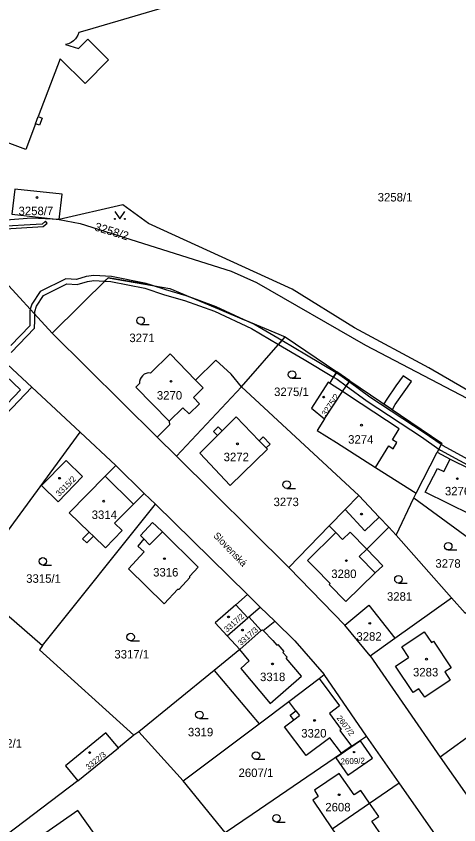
# Model space of a CAD drawing. Extents: x -869103 to -863415, y -1015889 to -1012477.
# Drawn here: x -866602.7 to -866514.2, y -1014502.9 to -1014341 of the extents above; entities that cross this region are included whole.
import ezdxf

# ---------------------------------------------------------------- set-up
doc = ezdxf.new("R2010")
doc.units = 0
for name, color, linetype in [('Hranice parcel', 7, 'Continuous'), ('Parcelní čísla', 7, 'Continuous'), ('Pop  PČ popisy', 7, 'Continuous'), ('Vnitřní kresba', 7, 'Continuous'), ('Věcná břemena k části', 7, 'Continuous'), ('Značky budov', 7, 'Continuous'), ('Značky kultur', 7, 'Continuous')]:
    doc.layers.add(name, color=color, linetype=linetype)

msp = doc.modelspace()

# ---------------------------------------------------------------- linework, layer by layer
at = {"layer": 'Hranice parcel'}
for p, q in [((-866623.43, -1014374.31), (-866595.48, -1014404.41)), ((-866595.48, -1014404.41), (-866574.5, -1014425.25)), ((-866609.74, -1014405.91), (-866599.58, -1014415.23)), ((-866557.66, -1014415.19), (-866548.9, -1014405.2)), ((-866548.9, -1014405.2), (-866538.56, -1014412.2)), ((-866571.9, -1014408.61), (-866575.83, -1014412.43)), ((-866538.56, -1014412.2), (-866540.03, -1014414.45)), ((-866535.97, -1014413.95), (-866538.56, -1014412.2)), ((-866537.42, -1014416.15), (-866535.97, -1014413.95)), ((-866535.97, -1014413.95), (-866517.53, -1014426.43)), ((-866604.81, -1014420.79), (-866599.58, -1014415.23)), ((-866589.88, -1014424.27), (-866599.58, -1014415.23)), ((-866557.66, -1014415.19), (-866570.64, -1014429.08)), ((-866534.18, -1014436.93), (-866557.66, -1014415.19)), ((-866541, -1014421.6), (-866537.42, -1014416.15)), ((-866611.04, -1014453.08), (-866589.88, -1014424.27)), ((-866582.77, -1014430.9), (-866589.88, -1014424.27)), ((-866574.5, -1014425.25), (-866570.64, -1014429.08)), ((-866517.53, -1014426.43), (-866518.46, -1014428.25)), ((-866522.69, -1014436.45), (-866518.46, -1014428.25)), ((-866548.15, -1014451.32), (-866570.64, -1014429.08)), ((-866582.77, -1014430.9), (-866577.08, -1014436.51)), ((-866574.86, -1014438.69), (-866577.08, -1014436.51)), ((-866523.14, -1014437.4), (-866522.69, -1014436.45)), ((-866597.42, -1014466.98), (-866574.86, -1014438.69)), ((-866556.43, -1014456.78), (-866574.86, -1014438.69)), ((-866526.66, -1014444.89), (-866523.14, -1014437.4)), ((-866548.15, -1014451.32), (-866540.09, -1014443.02)), ((-866526.66, -1014444.89), (-866528.19, -1014443.27)), ((-866515.61, -1014457.42), (-866526.66, -1014444.89)), ((-866536.95, -1014462.88), (-866548.15, -1014451.32)), ((-866556.43, -1014456.78), (-866553.89, -1014459.27)), ((-866526.99, -1014465.48), (-866515.61, -1014457.42)), ((-866553.89, -1014459.27), (-866550.99, -1014462.12)), ((-866531.92, -1014469), (-866536.95, -1014462.88)), ((-866560.47, -1014465.01), (-866557.96, -1014467.73)), ((-866531.92, -1014469), (-866526.99, -1014465.48)), ((-866557.96, -1014467.73), (-866563.09, -1014471.97)), ((-866531.92, -1014469), (-866517.89, -1014489.29)), ((-866563.09, -1014471.97), (-866578.14, -1014484.22)), ((-866563.09, -1014471.97), (-866554.08, -1014482.61)), ((-866548.15, -1014478.14), (-866542.09, -1014473.57)), ((-866542.09, -1014473.57), (-866541.07, -1014472.79)), ((-866542.09, -1014473.57), (-866538.02, -1014479.04)), ((-866532.63, -1014485.11), (-866541.07, -1014472.79)), ((-866554.08, -1014482.61), (-866548.15, -1014478.14)), ((-866569.27, -1014494.07), (-866554.08, -1014482.61)), ((-866508.57, -1014482.49), (-866517.89, -1014489.29)), ((-866579.14, -1014484.9), (-866582.26, -1014487.47)), ((-866578.14, -1014484.22), (-866579.14, -1014484.9)), ((-866578.14, -1014484.22), (-866569.27, -1014494.07)), ((-866535.6, -1014487.14), (-866532.63, -1014485.11)), ((-866526.09, -1014494.45), (-866532.63, -1014485.11)), ((-866535.6, -1014487.14), (-866537.63, -1014488.52)), ((-866590.37, -1014494.07), (-866582.26, -1014487.47)), ((-866555.51, -1014500.72), (-866537.63, -1014488.52)), ((-866517.89, -1014489.29), (-866508.88, -1014502.26)), ((-866590.37, -1014494.07), (-866609.5, -1014508.59)), ((-866560.91, -1014504.36), (-866569.27, -1014494.07)), ((-866532, -1014498.53), (-866526.09, -1014494.45)), ((-866517.87, -1014506.21), (-866526.09, -1014494.45)), ((-866539.46, -1014503.68), (-866532, -1014498.53)), ((-866560.91, -1014504.36), (-866555.51, -1014500.72))]:
    msp.add_line(p, q, dxfattribs=at)
for points in [[(-866558.73, -1014334.99), (-866588.48, -1014343.77), (-866590.16, -1014344.27)], [(-866592.81, -1014346.69), (-866590.24, -1014347.49), (-866588.36, -1014345.59), (-866584.23, -1014349.74), (-866588.87, -1014354.47), (-866593.87, -1014349.52), (-866598.29, -1014361.09), (-866597.47, -1014361.4), (-866598.01, -1014362.82), (-866598.83, -1014362.51), (-866600.79, -1014367.65), (-866617, -1014361.62), (-866612.99, -1014350.85), (-866614.15, -1014348.34), (-866612.43, -1014343.79), (-866613.39, -1014341.92), (-866611.2, -1014336.1)], [(-866590.16, -1014344.27), (-866590.38, -1014344.82), (-866590.68, -1014345.33), (-866590.82, -1014345.5), (-866591.23, -1014345.92), (-866591.71, -1014346.26), (-866592.24, -1014346.52), (-866592.81, -1014346.69)], [(-866594.07, -1014381.7), (-866599.65, -1014381.45), (-866604.73, -1014381.81), (-866609.84, -1014381.29), (-866614.58, -1014379.72), (-866615.8, -1014379.09), (-866619.3, -1014377.39), (-866623.43, -1014374.31)], [(-866593.5, -1014376.63), (-866602.99, -1014375.6), (-866603.57, -1014380.62), (-866594.07, -1014381.7), (-866593.5, -1014376.63)], [(-866465.23, -1014439.67), (-866511.06, -1014416.67), (-866520.17, -1014411.4), (-866535.04, -1014403.38), (-866547.48, -1014395.62), (-866576.2, -1014382.51), (-866581.37, -1014378.73), (-866594.07, -1014381.7)], [(-866594.07, -1014381.7), (-866589.92, -1014382.49), (-866559.68, -1014392.03), (-866554.63, -1014394.33), (-866532.83, -1014406.85), (-866498.05, -1014425.06), (-866465.23, -1014439.67)], [(-866595.48, -1014404.41), (-866584.3, -1014393.34), (-866571.96, -1014395.47), (-866548.9, -1014405.2)], [(-866562.74, -1014409.84), (-866566.81, -1014413.82), (-866571.9, -1014408.61)], [(-866557.66, -1014415.19), (-866559.71, -1014412.63), (-866562.74, -1014409.84)], [(-866575.83, -1014412.43), (-866576.27, -1014412.41), (-866576.69, -1014412.49), (-866577.09, -1014412.67), (-866577.11, -1014412.68), (-866577.45, -1014412.95), (-866577.72, -1014413.29), (-866577.91, -1014413.68), (-866578.01, -1014414.1), (-866578, -1014414.54)], [(-866605.91, -1014420.06), (-866601.83, -1014415.79), (-866604.77, -1014412.98)], [(-866540.03, -1014414.45), (-866540.28, -1014414.28), (-866543.65, -1014419.44), (-866541, -1014421.6)], [(-866578, -1014414.54), (-866578.75, -1014415.27), (-866572.07, -1014422.04)], [(-866572.07, -1014422.04), (-866572.06, -1014422.82), (-866574.5, -1014425.25)], [(-866558.69, -1014421.22), (-866561.49, -1014423.99), (-866562.31, -1014423.16), (-866563.25, -1014424.1), (-866562.43, -1014424.93), (-866565.99, -1014428.45), (-866559.9, -1014434.9), (-866552.44, -1014427.65), (-866552.69, -1014427.4), (-866551.89, -1014426.63), (-866553.27, -1014425.21), (-866554.07, -1014425.98), (-866558.69, -1014421.22)], [(-866541, -1014421.6), (-866542.46, -1014423.9), (-866538.61, -1014426.35), (-866530.84, -1014431.3), (-866522.69, -1014436.45)], [(-866518.46, -1014428.25), (-866515.92, -1014429.67), (-866508.15, -1014433.45), (-866505.45, -1014434.75), (-866505, -1014434.96)], [(-866594.33, -1014438.18), (-866589.45, -1014433.11), (-866592.72, -1014429.93), (-866597.64, -1014434.96), (-866594.33, -1014438.18)], [(-866582.77, -1014430.9), (-866584.92, -1014433.04), (-866592.07, -1014440.38), (-866588.09, -1014444.26), (-866589.42, -1014445.62), (-866588.59, -1014446.43), (-866587.26, -1014445.06), (-866584.85, -1014447.41), (-866581.48, -1014443.94), (-866583.01, -1014442.45), (-866579.23, -1014438.66), (-866577.08, -1014436.51)], [(-866540.09, -1014443.02), (-866536.92, -1014439.75), (-866534.18, -1014436.93)], [(-866528.19, -1014443.27), (-866530.07, -1014441.28), (-866534.18, -1014436.93)], [(-866523.14, -1014437.4), (-866511.22, -1014446.13), (-866510.53, -1014446.84)], [(-866567.95, -1014453.05), (-866566.31, -1014451.27), (-866573.44, -1014444.2), (-866574.64, -1014443.1), (-866575.45, -1014442.34), (-866577.86, -1014444.96), (-866577.19, -1014445.6), (-866578.34, -1014447.07), (-866577.12, -1014448.19), (-866580.26, -1014451.59), (-866573.12, -1014458.63), (-866570.39, -1014455.68)], [(-866540.09, -1014443.02), (-866538.77, -1014444.37), (-866544.43, -1014449.92), (-866542.96, -1014451.42), (-866539.88, -1014454.56), (-866540.1, -1014454.78), (-866536.77, -1014458.17), (-866530.89, -1014452.39), (-866529.33, -1014450.98), (-866532.57, -1014447.68), (-866528.19, -1014443.27)], [(-866611.04, -1014453.08), (-866611.91, -1014454.44), (-866597.42, -1014466.98)], [(-866570.39, -1014455.68), (-866570.09, -1014455.67), (-866567.94, -1014453.35), (-866567.95, -1014453.05)], [(-866556.43, -1014456.78), (-866558.77, -1014458.82), (-866562.87, -1014462.4), (-866560.47, -1014465.01)], [(-866515.61, -1014457.42), (-866512.89, -1014460.51), (-866512.58, -1014460.26)], [(-866560.47, -1014465.01), (-866556.36, -1014461.4), (-866556.16, -1014461.25), (-866553.89, -1014459.27)], [(-866536.95, -1014462.88), (-866532.17, -1014458.9), (-866526.99, -1014465.48)], [(-866557.96, -1014467.73), (-866553.69, -1014463.96), (-866553.46, -1014463.81), (-866553.3, -1014463.98), (-866550.99, -1014462.12)], [(-866550.99, -1014462.12), (-866546.98, -1014466.01), (-866541.07, -1014472.79)], [(-866519.2, -1014466.07), (-866515.7, -1014471.4), (-866516.97, -1014472.24), (-866515.87, -1014473.88), (-866520.98, -1014477.27), (-866522.13, -1014475.62), (-866523.31, -1014476.4), (-866526.83, -1014471.07), (-866524.28, -1014469.4), (-866524.19, -1014469.34), (-866525.59, -1014467.23), (-866521.09, -1014464.25), (-866519.65, -1014466.36), (-866519.2, -1014466.07)], [(-866597.42, -1014466.98), (-866598.03, -1014467.86), (-866579.14, -1014484.9)], [(-866547.88, -1014480.91), (-866546.73, -1014480.03), (-866548.15, -1014478.14)], [(-866538.02, -1014479.04), (-866540.05, -1014480.55), (-866537.68, -1014483.76), (-866537.99, -1014484), (-866535.6, -1014487.14)], [(-866549.06, -1014483.25), (-866547.19, -1014481.82), (-866547.88, -1014480.91)], [(-866537.63, -1014488.52), (-866539.97, -1014485.45), (-866544.7, -1014488.95), (-866549.06, -1014483.25)], [(-866582.26, -1014487.47), (-866584.74, -1014484.42), (-866592.85, -1014491.02), (-866590.37, -1014494.07)], [(-866533.81, -1014486.05), (-866538.74, -1014489.44), (-866536.35, -1014492.91), (-866531.42, -1014489.52), (-866533.81, -1014486.05)], [(-866532, -1014498.53), (-866533.77, -1014495.96), (-866535.12, -1014496.88), (-866538.1, -1014492.55), (-866543.05, -1014495.95), (-866542.26, -1014497.17), (-866543.33, -1014497.9), (-866539.46, -1014503.68)], [(-866539.46, -1014503.68), (-866535.55, -1014509.31), (-866534.48, -1014508.58), (-866533.44, -1014509.92), (-866528.6, -1014506.37), (-866531.56, -1014502.12), (-866530.18, -1014501.17), (-866532, -1014498.53)], [(-866580.24, -1014514.28), (-866590.35, -1014499.96), (-866599.64, -1014506.49), (-866589.48, -1014520.74)]]:
    msp.add_lwpolyline(points, dxfattribs=at)
at = {"layer": 'Vnitřní kresba'}
for p, q in [((-866598.83, -1014362.51), (-866598.29, -1014361.09)), ((-866565.27, -1014415.4), (-866566.81, -1014413.82)), ((-866565.27, -1014415.4), (-866567.26, -1014417.34)), ((-866537.42, -1014416.15), (-866540.03, -1014414.45)), ((-866567.26, -1014417.34), (-866566.04, -1014418.6)), ((-866533.67, -1014418.6), (-866537.42, -1014416.15)), ((-866568.11, -1014420.62), (-866566.04, -1014418.6)), ((-866526.06, -1014423.57), (-866533.67, -1014418.6)), ((-866572.07, -1014422.04), (-866569.34, -1014419.37)), ((-866568.11, -1014420.62), (-866569.34, -1014419.37)), ((-866562.43, -1014424.93), (-866561.49, -1014423.99)), ((-866527.42, -1014425.77), (-866526.06, -1014423.57)), ((-866554.07, -1014425.98), (-866552.69, -1014427.4)), ((-866530.84, -1014431.3), (-866528.19, -1014427.02)), ((-866528.19, -1014427.02), (-866527.31, -1014427.57)), ((-866526.53, -1014426.31), (-866527.42, -1014425.77)), ((-866527.31, -1014427.57), (-866526.53, -1014426.31)), ((-866517.13, -1014432.15), (-866515.92, -1014429.67)), ((-866520.9, -1014436.25), (-866518.44, -1014431.51)), ((-866518.44, -1014431.51), (-866517.13, -1014432.15)), ((-866584.92, -1014433.04), (-866579.23, -1014438.66)), ((-866511.69, -1014440.81), (-866520.9, -1014436.25)), ((-866536.92, -1014439.75), (-866532.99, -1014444.04)), ((-866532.99, -1014444.04), (-866530.07, -1014441.28)), ((-866588.09, -1014444.26), (-866587.26, -1014445.06)), ((-866576.02, -1014446.8), (-866573.44, -1014444.2)), ((-866537.4, -1014445.77), (-866538.77, -1014444.37)), ((-866535.86, -1014444.26), (-866537.4, -1014445.77)), ((-866532.57, -1014447.68), (-866535.86, -1014444.26)), ((-866576.02, -1014446.8), (-866577.19, -1014445.6)), ((-866534.07, -1014449.15), (-866532.57, -1014447.68)), ((-866530.89, -1014452.39), (-866534.07, -1014449.15)), ((-866556.36, -1014461.4), (-866558.77, -1014458.82)), ((-866553.69, -1014463.96), (-866556.16, -1014461.25)), ((-866553.3, -1014463.98), (-866551.36, -1014465.94)), ((-866551.36, -1014465.94), (-866550.54, -1014466.91)), ((-866556.07, -1014470.05), (-866557.96, -1014467.73)), ((-866550.54, -1014466.91), (-866550.33, -1014466.74)), ((-866550.33, -1014466.74), (-866549.13, -1014468.16)), ((-866549.13, -1014468.16), (-866549.33, -1014468.34)), ((-866549.33, -1014468.34), (-866548.52, -1014469.3)), ((-866548.72, -1014469.51), (-866548.52, -1014469.3)), ((-866557.79, -1014471.55), (-866556.07, -1014470.05)), ((-866545.62, -1014473.07), (-866548.72, -1014469.51)), ((-866557.79, -1014471.55), (-866551.9, -1014478.56)), ((-866551.9, -1014478.56), (-866545.62, -1014473.07)), ((-866546.73, -1014480.03), (-866546.04, -1014480.95)), ((-866547.19, -1014481.82), (-866546.04, -1014480.95))]:
    msp.add_line(p, q, dxfattribs=at)
at = {"layer": 'Věcná břemena k části'}
for points in [[(-866646.77, -1014348.29), (-866636.07, -1014365.17), (-866632.41, -1014370.37), (-866623.93, -1014378.16), (-866615.44, -1014382.91), (-866607.09, -1014383.69), (-866597.31, -1014383.12), (-866596.52, -1014382.4), (-866596.85, -1014382.03), (-866597.51, -1014382.62), (-866607.09, -1014383.19), (-866615.16, -1014382.44), (-866616.64, -1014381.62), (-866623.63, -1014377.76), (-866632.03, -1014370.03), (-866635.65, -1014364.89), (-866646.35, -1014348.03), (-866647.84, -1014345.51), (-866649.74, -1014343.43)], [(-866584.3, -1014393.34), (-866585.01, -1014394.04), (-866583.76, -1014394.13), (-866576.93, -1014395.46), (-866573.03, -1014396.75), (-866569.04, -1014397.92), (-866563.06, -1014400.07), (-866555.62, -1014403.52), (-866550.21, -1014406.7), (-866549.55, -1014405.94), (-866555.16, -1014402.64), (-866557.09, -1014401.74), (-866566.65, -1014397.71), (-866568.72, -1014396.96), (-866572.73, -1014395.79), (-866575.66, -1014394.83)], [(-866562.68, -1014399.15), (-866566.65, -1014397.71), (-866557.09, -1014401.74)], [(-866545.11, -1014409.7), (-866539.23, -1014413.22), (-866538.68, -1014412.38), (-866544.61, -1014408.84), (-866549.55, -1014405.94), (-866550.21, -1014406.7)], [(-866539.23, -1014413.22), (-866538.49, -1014413.66), (-866536.67, -1014415.01), (-866536.11, -1014414.17), (-866537.93, -1014412.82), (-866538.68, -1014412.38)], [(-866536.11, -1014414.17), (-866536.67, -1014415.01), (-866532.51, -1014418.08), (-866521.64, -1014425.19), (-866518.14, -1014427.63), (-866517.68, -1014426.73), (-866521.08, -1014424.37), (-866531.93, -1014417.26)], [(-866529.13, -1014418.58), (-866527.44, -1014419.73), (-866526.87, -1014418.75), (-866525.06, -1014416.17), (-866523.63, -1014414.12), (-866525.31, -1014412.96), (-866526.74, -1014415.01), (-866528.59, -1014417.65)]]:
    msp.add_lwpolyline(points, close=True, dxfattribs=at)
for points in [[(-866603.72, -1014408.34), (-866599.01, -1014403.42), (-866598.96, -1014401.91), (-866598.98, -1014400.64), (-866598.99, -1014400.11), (-866598.66, -1014399.05), (-866597.22, -1014396.91), (-866592.55, -1014394.57), (-866590.49, -1014394.72), (-866588.45, -1014394.11), (-866587.14, -1014393.89), (-866585.01, -1014394.04), (-866584.3, -1014393.34), (-866575.66, -1014394.83), (-866576.67, -1014394.5), (-866583.62, -1014393.13), (-866587.18, -1014392.89), (-866588.67, -1014393.13), (-866590.61, -1014393.7), (-866592.75, -1014393.55), (-866597.9, -1014396.13), (-866599.58, -1014398.61), (-866599.9, -1014399.66), (-866599.99, -1014399.97), (-866599.96, -1014401.91), (-866599.99, -1014403), (-866603.74, -1014406.92)], [(-866505.21, -1014433.58), (-866517.28, -1014427.01), (-866517.68, -1014426.73), (-866518.14, -1014427.63), (-866517.8, -1014427.87), (-866505.67, -1014434.48)]]:
    msp.add_lwpolyline(points, dxfattribs=at)
at = {"layer": 'Značky budov'}
for centre, radius in [((-866598.54, -1014377.28), 0.175), ((-866571.72, -1014414.08), 0.175), ((-866541.19, -1014417.24), 0.175), ((-866533.63, -1014422.85), 0.175), ((-866558.45, -1014426.59), 0.175), ((-866594.02, -1014433.48), 0.175), ((-866514.45, -1014433.57), 0.175), ((-866585.19, -1014438.07), 0.175), ((-866533.63, -1014440.66), 0.175), ((-866573.04, -1014449.58), 0.175), ((-866536.65, -1014449.97), 0.175), ((-866560.23, -1014461.23), 0.175), ((-866531.97, -1014462.52), 0.175), ((-866557.45, -1014463.87), 0.175), ((-866551.43, -1014470.65), 0.175), ((-866520.63, -1014469.7), 0.175), ((-866543.01, -1014481.95), 0.175), ((-866588, -1014488.39), 0.175), ((-866535.11, -1014488.29), 0.123), ((-866538.1, -1014496.83), 0.175)]:
    msp.add_circle(centre, radius, dxfattribs=at)
at = {"layer": 'Značky kultur'}
for p, q in [((-866577.82, -1014402.68), (-866576.07, -1014402.68)), ((-866547.52, -1014413.48), (-866545.77, -1014413.48)), ((-866548.59, -1014435.51), (-866546.84, -1014435.51)), ((-866516.28, -1014447.84), (-866514.53, -1014447.84)), ((-866597.37, -1014450.86), (-866595.62, -1014450.86)), ((-866526.24, -1014454.45), (-866524.49, -1014454.45)), ((-866579.81, -1014466.01), (-866578.06, -1014466.01)), ((-866566.05, -1014481.59), (-866564.3, -1014481.59)), ((-866554.73, -1014489.74), (-866552.98, -1014489.74)), ((-866550.62, -1014502.3), (-866548.87, -1014502.3))]:
    msp.add_line(p, q, dxfattribs=at)
msp.add_lwpolyline([(-866582.94, -1014380.06), (-866581.94, -1014381.56), (-866580.94, -1014380.06)], dxfattribs=at)
for centre, radius in [((-866582.94, -1014381.56), 0.1), ((-866580.94, -1014381.56), 0.1), ((-866577.82, -1014401.93), 0.75), ((-866547.52, -1014412.73), 0.75), ((-866548.59, -1014434.76), 0.75), ((-866516.28, -1014447.09), 0.75), ((-866597.37, -1014450.11), 0.75), ((-866526.24, -1014453.7), 0.75), ((-866579.81, -1014465.26), 0.75), ((-866566.05, -1014480.84), 0.75), ((-866554.73, -1014488.99), 0.75), ((-866550.62, -1014501.55), 0.75)]:
    msp.add_circle(centre, radius, dxfattribs=at)

# ---------------------------------------------------------------- texts
at = {"layer": 'Parcelní čísla'}
for s, p in [('3258/1', (-866530.39, -1014378.08)), ('3258/7', (-866602.23, -1014380.82)), ('3271', (-866580.06, -1014406.23)), ('3270', (-866574.56, -1014417.73)), ('3275/1', (-866551.11, -1014417.03)), ('3274', (-866536.3, -1014426.56)), ('3272', (-866561.2, -1014430.07)), ('3276', (-866516.94, -1014436.91)), ('3273', (-866551.22, -1014439.06)), ('3314', (-866587.59, -1014441.64)), ('3278', (-866518.85, -1014451.39)), ('3316', (-866575.31, -1014453.15)), ('3315/1', (-866600.7, -1014454.41)), ('3280', (-866539.68, -1014453.46)), ('3281', (-866528.54, -1014458)), ('3282', (-866534.65, -1014466)), ('3317/1', (-866583.06, -1014469.56)), ('3318', (-866553.92, -1014474.09)), ('3283', (-866523.33, -1014473.15)), ('3319', (-866568.34, -1014485.14)), ('3320', (-866545.68, -1014485.38)), ('3322/1', (-866608.48, -1014487.41)), ('2607/1', (-866558.22, -1014493.29)), ('2608', (-866540.87, -1014500.17))]:
    msp.add_text(s, height=1.7, dxfattribs=at).set_placement(p)
for s, height, rotation, p in [('3258/2', 1.7, 343, (-866587.15, -1014383.85)), ('3275/2', 1.19, 56, (-866540.71, -1014421.14)), ('3315/2', 1.19, 45, (-866594.07, -1014437.2)), ('3317/2', 1.139, 41, (-866560.51, -1014464.36)), ('3317/3', 1.139, 41, (-866557.73, -1014467.05)), ('2607/2', 1.139, 307, (-866538.67, -1014481.49)), ('3322/3', 1.139, 39, (-866588.22, -1014491.9)), ('2609/2', 1.19, 2, (-866537.79, -1014490.77))]:
    msp.add_text(s, height=height, rotation=rotation, dxfattribs=at).set_placement(p)
at = {"layer": 'Pop  PČ popisy'}
msp.add_text('Slovenská', height=1.4, rotation=314, dxfattribs=at).set_placement((-866563.38, -1014445.08))

doc.saveas('drawing.dxf')
